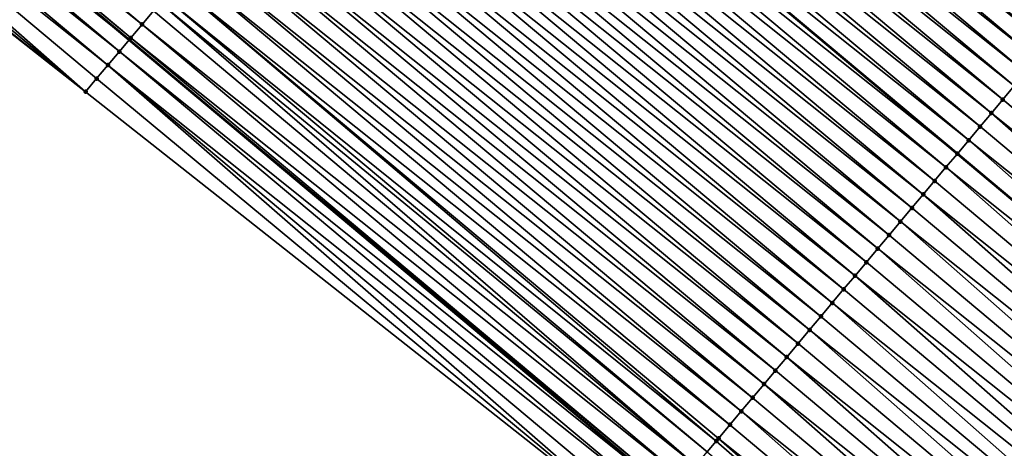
# Model space of a CAD drawing. Header units: feet. Extents: x 2007189 to 2022806, y 818621 to 837694.
# Tile 369 of 656: x 2016456 to 2016483, y 819360 to 819372. Entities that reach past the tile are written whole.
import ezdxf

# ---------------------------------------------------------------- set-up
doc = ezdxf.new("R2010")
doc.units = ezdxf.units.FT
doc.header["$MEASUREMENT"] = 0
for name, color, linetype, lineweight in [('EP_Travel Lane', 172, 'Continuous', 53), ('Road Shots', 141, 'Continuous', 100), ('Road X-Section', 40, 'Continuous', 13), ('STRIPING', 60, 'Continuous', 53)]:
    doc.layers.add(name, color=color, linetype=linetype, lineweight=lineweight)
doc.layers.add('I-77-MM17-21_SB-Surface-Border', color=7, linetype='Continuous')
doc.layers.add('I-77-MM17-21_SB-Surface-TIN', color=7, linetype='Continuous')

msp = doc.modelspace()

# ---------------------------------------------------------------- linework, layer by layer
at = {"layer": 'EP_Travel Lane'}
msp.add_polyline3d([(2016183.202506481, 819603.6958262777, 265.0733781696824), (2016198.532178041, 819590.8528946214, 265.3209503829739), (2016213.861730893, 819578.010062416, 265.5803117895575), (2016229.191185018, 819565.1673129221, 265.8494773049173), (2016244.475745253, 819552.3482420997, 266.109085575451), (2016259.723848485, 819539.4088464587, 266.3687006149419), (2016275.026740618, 819526.4409849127, 266.6317051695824), (2016290.321655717, 819513.5564593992, 266.8704071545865), (2016305.616230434, 819500.6722206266, 267.1444673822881), (2016320.911125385, 819487.787712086, 267.3852626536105), (2016336.205997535, 819474.9032227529, 267.6284244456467), (2016351.500970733, 819462.0186482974, 267.8610853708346), (2016366.795694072, 819449.1342843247, 268.119710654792), (2016382.090362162, 819436.2499668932, 268.384071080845), (2016397.385141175, 819423.36555602, 268.6369120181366), (2016412.679787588, 819410.4812568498, 268.9035286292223), (2016427.977844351, 819397.6047015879, 269.161421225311), (2016443.300191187, 819384.7528080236, 269.3954837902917), (2016458.622623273, 819371.9008429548, 269.6206614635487), (2016473.944835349, 819359.0490624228, 269.8687680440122), (2016489.266939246, 819346.1973726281, 270.128160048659), (2016504.589087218, 819333.3456458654, 270.3829531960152)], dxfattribs=at)
at = {"layer": 'I-77-MM17-21_SB-Surface-Border', "color": 3, "linetype": 'Continuous', "lineweight": -3}
msp.add_polyline3d([(2016504.315146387, 819333.0189122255, 270.3760323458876), (2016488.99301617, 819345.8706340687, 270.1199002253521), (2016473.097372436, 819358.0378913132, 269.8274183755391), (2016457.396885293, 819370.4383548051, 269.5624527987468), (2016441.672799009, 819382.8112668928, 269.3274584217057), (2016426.79828295, 819396.1974727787, 269.1138127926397), (2016412.169920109, 819409.8727367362, 268.8853118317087), (2016395.360763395, 819420.9494025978, 268.5602324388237), (2016380.304748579, 819434.1189575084, 268.3252186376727), (2016364.656033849, 819446.5807198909, 268.0479512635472), (2016350.114952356, 819460.364253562, 267.801350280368), (2016335.247964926, 819473.7593316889, 267.5690900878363), (2016320.019028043, 819486.7226995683, 267.3377626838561), (2016303.152086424, 819497.730594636, 267.0205578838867), (2016290.260975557, 819513.4840252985, 266.8675688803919), (2016274.061169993, 819525.2883479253, 266.5848943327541), (2016259.111439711, 819538.6864703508, 266.3334746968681), (2016244.398538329, 819552.257178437, 266.1049946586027), (2016226.980209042, 819562.5331212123, 265.7212940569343), (2016211.883923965, 819575.6538988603, 265.4767556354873), (2016197.786978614, 819589.9652309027, 265.2864947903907), (2016181.556114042, 819601.7345447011, 264.9904818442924)], dxfattribs=at)
at = {"layer": 'I-77-MM17-21_SB-Surface-TIN', "color": 128, "linetype": 'Continuous', "lineweight": -3}
for points in [[(2016458.991109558, 819372.3404860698, 269.6373412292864), (2016443.668697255, 819385.1924445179, 269.4106131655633), (2016443.347504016, 819384.8092540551, 269.3974623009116)], [(2016458.991109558, 819372.3404860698, 269.6373412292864), (2016459.312296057, 819372.7236821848, 269.6511944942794), (2016443.668697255, 819385.1924445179, 269.4106131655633)], [(2016484.913809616, 819372.1330488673, 270.2030826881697), (2016469.591493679, 819384.9849264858, 269.9663074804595), (2016469.270271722, 819384.6017601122, 269.9561508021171)], [(2016484.913809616, 819372.1330488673, 270.2030826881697), (2016485.235036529, 819372.5162110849, 270.2127230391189), (2016469.591493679, 819384.9849264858, 269.9663074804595)], [(2016443.026313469, 819384.4260613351, 269.3840308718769), (2016458.622623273, 819371.9008429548, 269.6206614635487), (2016443.300191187, 819384.7528080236, 269.3954837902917)], [(2016458.669929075, 819371.9572849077, 269.6228606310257), (2016443.347504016, 819384.8092540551, 269.3974623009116), (2016443.300191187, 819384.7528080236, 269.3954837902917)], [(2016458.669929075, 819371.9572849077, 269.6228606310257), (2016443.300191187, 819384.7528080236, 269.3954837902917), (2016458.622623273, 819371.9008429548, 269.6206614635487)], [(2016458.669929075, 819371.9572849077, 269.6228606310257), (2016458.991109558, 819372.3404860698, 269.6373412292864), (2016443.347504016, 819384.8092540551, 269.3974623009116)], [(2016458.348752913, 819371.5740801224, 269.6079296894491), (2016443.026313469, 819384.4260613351, 269.3840308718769), (2016442.705122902, 819384.0428686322, 269.3706015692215)], [(2016458.348752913, 819371.5740801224, 269.6079296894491), (2016458.622623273, 819371.9008429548, 269.6206614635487), (2016443.026313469, 819384.4260613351, 269.3840308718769)], [(2016484.592585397, 819371.7498843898, 270.1931614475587), (2016469.270271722, 819384.6017601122, 269.9561508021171), (2016468.949053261, 819384.218590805, 269.945629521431)], [(2016484.592585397, 819371.7498843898, 270.1931614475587), (2016484.913809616, 819372.1330488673, 270.2030826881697), (2016469.270271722, 819384.6017601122, 269.9561508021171)], [(2016484.271365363, 819371.3667164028, 270.1828040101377), (2016468.949053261, 819384.218590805, 269.945629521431), (2016468.627834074, 819383.8354221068, 269.9351839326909)], [(2016484.271365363, 819371.3667164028, 270.1828040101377), (2016484.592585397, 819371.7498843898, 270.1931614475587), (2016468.949053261, 819384.218590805, 269.945629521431)], [(2016458.027578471, 819371.1908738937, 269.5928193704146), (2016442.705122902, 819384.0428686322, 269.3706015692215), (2016442.383934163, 819383.659674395, 269.3569815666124)], [(2016458.027578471, 819371.1908738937, 269.5928193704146), (2016458.348752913, 819371.5740801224, 269.6079296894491), (2016442.705122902, 819384.0428686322, 269.3706015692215)], [(2016483.950144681, 819370.9835489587, 270.1725140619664), (2016468.627834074, 819383.8354221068, 269.9351839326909), (2016468.30661097, 819383.4522566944, 269.9251467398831)], [(2016483.950144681, 819370.9835489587, 270.1725140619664), (2016484.271365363, 819371.3667164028, 270.1828040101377), (2016468.627834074, 819383.8354221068, 269.9351839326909)], [(2016457.396885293, 819370.4383548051, 269.5624527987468), (2016442.383934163, 819383.659674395, 269.3569815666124), (2016442.062744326, 819383.27648108, 269.343476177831)], [(2016457.396885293, 819370.4383548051, 269.5624527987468), (2016457.706406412, 819370.8076656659, 269.5774605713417), (2016442.383934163, 819383.659674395, 269.3569815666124)], [(2016457.706406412, 819370.8076656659, 269.5774605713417), (2016458.027578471, 819371.1908738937, 269.5928193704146), (2016442.383934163, 819383.659674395, 269.3569815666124)], [(2016457.396885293, 819370.4383548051, 269.5624527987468), (2016442.062744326, 819383.27648108, 269.343476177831), (2016441.741551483, 819382.893290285, 269.3302840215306)], [(2016483.628921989, 819370.600383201, 270.1624337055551), (2016468.30661097, 819383.4522566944, 269.9251467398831), (2016467.985385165, 819383.0690935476, 269.9153911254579)], [(2016483.628921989, 819370.600383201, 270.1624337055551), (2016483.950144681, 819370.9835489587, 270.1725140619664), (2016468.30661097, 819383.4522566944, 269.9251467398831)], [(2016483.307695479, 819370.2172206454, 270.1527513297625), (2016467.985385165, 819383.0690935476, 269.9153911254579), (2016467.664162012, 819382.6859281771, 269.9053591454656)], [(2016483.307695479, 819370.2172206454, 270.1527513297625), (2016483.628921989, 819370.600383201, 270.1624337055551), (2016467.985385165, 819383.0690935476, 269.9153911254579)], [(2016457.396885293, 819370.4383548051, 269.5624527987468), (2016441.741551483, 819382.893290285, 269.3302840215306), (2016441.672799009, 819382.8112668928, 269.3274584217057)], [(2016482.986471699, 819369.8340557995, 270.1427843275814), (2016467.664162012, 819382.6859281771, 269.9053591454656), (2016467.342943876, 819382.3027585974, 269.8948039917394)], [(2016482.986471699, 819369.8340557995, 270.1427843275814), (2016483.307695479, 819370.2172206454, 270.1527513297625), (2016467.664162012, 819382.6859281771, 269.9053591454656)], [(2016482.665253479, 819369.4508862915, 270.1322378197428), (2016467.342943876, 819382.3027585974, 269.8948039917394), (2016467.021741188, 819381.9195760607, 269.8826383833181)], [(2016482.665253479, 819369.4508862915, 270.1322378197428), (2016482.986471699, 819369.8340557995, 270.1427843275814), (2016467.342943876, 819382.3027585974, 269.8948039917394)], [(2016482.34403895, 819369.0677136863, 270.1213063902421), (2016467.021741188, 819381.9195760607, 269.8826383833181), (2016466.700540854, 819381.5363912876, 269.8702138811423)], [(2016482.34403895, 819369.0677136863, 270.1213063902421), (2016482.665253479, 819369.4508862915, 270.1322378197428), (2016467.021741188, 819381.9195760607, 269.8826383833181)], [(2016466.379342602, 819381.1532052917, 269.857599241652), (2016482.022817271, 819368.6845468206, 270.1111071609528), (2016466.700540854, 819381.5363912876, 269.8702138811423)], [(2016482.34403895, 819369.0677136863, 270.1213063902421), (2016466.700540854, 819381.5363912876, 269.8702138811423), (2016482.022817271, 819368.6845468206, 270.1111071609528)], [(2016481.701589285, 819368.3013857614, 270.1015919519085), (2016466.379342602, 819381.1532052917, 269.857599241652), (2016466.058135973, 819380.770026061, 269.8458445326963)], [(2016481.701589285, 819368.3013857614, 270.1015919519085), (2016482.022817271, 819368.6845468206, 270.1111071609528), (2016466.379342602, 819381.1532052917, 269.857599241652)], [(2016481.380350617, 819367.918233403, 270.0931770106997), (2016466.058135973, 819380.770026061, 269.8458445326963), (2016465.73690449, 819380.3868676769, 269.8366808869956)], [(2016481.380350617, 819367.918233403, 270.0931770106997), (2016481.701589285, 819368.3013857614, 270.1015919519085), (2016466.058135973, 819380.770026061, 269.8458445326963)], [(2016481.059106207, 819367.5350858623, 270.0853608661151), (2016465.73690449, 819380.3868676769, 269.8366808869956), (2016465.415663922, 819380.0037169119, 269.8284642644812)], [(2016481.059106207, 819367.5350858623, 270.0853608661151), (2016481.380350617, 819367.918233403, 270.0931770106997), (2016465.73690449, 819380.3868676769, 269.8366808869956)], [(2016480.737860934, 819367.1519390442, 270.0776345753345), (2016465.415663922, 819380.0037169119, 269.8284642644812), (2016465.094418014, 819379.6205706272, 269.8208044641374)], [(2016480.737860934, 819367.1519390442, 270.0776345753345), (2016481.059106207, 819367.5350858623, 270.0853608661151), (2016465.415663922, 819380.0037169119, 269.8284642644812)], [(2016480.416616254, 819366.7687917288, 270.0698464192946), (2016465.094418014, 819379.6205706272, 269.8208044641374), (2016464.773180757, 819379.237417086, 269.8122427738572)], [(2016480.416616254, 819366.7687917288, 270.0698464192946), (2016480.737860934, 819367.1519390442, 270.0776345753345), (2016465.094418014, 819379.6205706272, 269.8208044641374)], [(2016480.095373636, 819366.3856426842, 270.0618433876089), (2016464.773180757, 819379.237417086, 269.8122427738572), (2016464.45194415, 819378.8542629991, 269.8036132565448)], [(2016480.095373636, 819366.3856426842, 270.0618433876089), (2016480.416616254, 819366.7687917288, 270.0698464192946), (2016464.773180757, 819379.237417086, 269.8122427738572)], [(2016479.774132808, 819366.0024921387, 270.0536537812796), (2016464.45194415, 819378.8542629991, 269.8036132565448), (2016464.130706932, 819378.4711094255, 269.7950475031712)], [(2016479.774132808, 819366.0024921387, 270.0536537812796), (2016480.095373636, 819366.3856426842, 270.0618433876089), (2016464.45194415, 819378.8542629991, 269.8036132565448)], [(2016479.452890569, 819365.6193427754, 270.0456111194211), (2016464.130706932, 819378.4711094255, 269.7950475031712), (2016463.809473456, 819378.0879527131, 269.7860916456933)], [(2016479.452890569, 819365.6193427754, 270.0456111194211), (2016479.774132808, 819366.0024921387, 270.0536537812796), (2016464.130706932, 819378.4711094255, 269.7950475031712)], [(2016479.131649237, 819365.2361926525, 270.0374740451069), (2016463.809473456, 819378.0879527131, 269.7860916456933), (2016463.488244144, 819377.7047925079, 269.7767016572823)], [(2016479.131649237, 819365.2361926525, 270.0374740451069), (2016479.452890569, 819365.6193427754, 270.0456111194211), (2016463.809473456, 819378.0879527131, 269.7860916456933)], [(2016478.810409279, 819364.8530413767, 270.0291936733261), (2016463.488244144, 819377.7047925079, 269.7767016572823), (2016463.167015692, 819377.3216315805, 269.7672219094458)], [(2016478.810409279, 819364.8530413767, 270.0291936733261), (2016479.131649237, 819365.2361926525, 270.0374740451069), (2016463.488244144, 819377.7047925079, 269.7767016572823)], [(2016478.489170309, 819364.4698892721, 270.0208102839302), (2016463.167015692, 819377.3216315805, 269.7672219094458), (2016462.845789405, 819376.9384688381, 269.757516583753)], [(2016478.489170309, 819364.4698892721, 270.0208102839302), (2016478.810409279, 819364.8530413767, 270.0291936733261), (2016463.167015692, 819377.3216315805, 269.7672219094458)], [(2016478.167934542, 819364.0867344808, 270.0120929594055), (2016462.845789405, 819376.9384688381, 269.757516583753), (2016462.524555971, 819376.5553120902, 269.7485562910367)], [(2016478.167934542, 819364.0867344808, 270.0120929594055), (2016478.489170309, 819364.4698892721, 270.0208102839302), (2016462.845789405, 819376.9384688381, 269.757516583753)], [(2016477.846699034, 819363.703579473, 270.0033487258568), (2016462.524555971, 819376.5553120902, 269.7485562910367), (2016462.203319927, 819376.1721575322, 269.7398682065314)], [(2016477.846699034, 819363.703579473, 270.0033487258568), (2016478.167934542, 819364.0867344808, 270.0120929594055), (2016462.524555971, 819376.5553120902, 269.7485562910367)], [(2016477.525465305, 819363.3204229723, 269.9944189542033), (2016462.203319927, 819376.1721575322, 269.7398682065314), (2016461.882083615, 819375.7890031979, 269.7312079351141)], [(2016477.525465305, 819363.3204229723, 269.9944189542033), (2016477.846699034, 819363.703579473, 270.0033487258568), (2016462.203319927, 819376.1721575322, 269.7398682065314)], [(2016477.204234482, 819362.9372640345, 269.9851862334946), (2016461.882083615, 819375.7890031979, 269.7312079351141), (2016461.560846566, 819375.4058494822, 269.7226245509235)], [(2016477.204234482, 819362.9372640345, 269.9851862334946), (2016477.525465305, 819363.3204229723, 269.9944189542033), (2016461.882083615, 819375.7890031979, 269.7312079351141)], [(2016476.883004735, 819362.5541041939, 269.9758413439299), (2016461.560846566, 819375.4058494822, 269.7226245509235), (2016461.239609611, 819375.0226956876, 269.7140313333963)], [(2016476.883004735, 819362.5541041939, 269.9758413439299), (2016476.885313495, 819362.5568580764, 269.9759093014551), (2016461.560846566, 819375.4058494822, 269.7226245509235)], [(2016476.885313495, 819362.5568580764, 269.9759093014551), (2016477.204234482, 819362.9372640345, 269.9851862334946), (2016461.560846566, 819375.4058494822, 269.7226245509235)], [(2016476.561777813, 819362.1709419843, 269.9662019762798), (2016461.239609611, 819375.0226956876, 269.7140313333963), (2016460.918376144, 819374.6395389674, 269.7050745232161)], [(2016476.561777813, 819362.1709419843, 269.9662019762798), (2016476.883004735, 819362.5541041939, 269.9758413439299), (2016461.239609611, 819375.0226956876, 269.7140313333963)], [(2016476.240554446, 819361.7877767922, 269.956191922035), (2016460.918376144, 819374.6395389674, 269.7050745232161), (2016460.597143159, 819374.2563818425, 269.6960673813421)], [(2016476.240554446, 819361.7877767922, 269.956191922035), (2016476.561777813, 819362.1709419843, 269.9662019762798), (2016460.918376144, 819374.6395389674, 269.7050745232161)], [(2016475.91933302, 819361.4046099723, 269.9459795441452), (2016460.597143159, 819374.2563818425, 269.6960673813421), (2016460.275916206, 819373.8732196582, 269.6864314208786)], [(2016475.91933302, 819361.4046099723, 269.9459795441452), (2016476.240554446, 819361.7877767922, 269.956191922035), (2016460.597143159, 819374.2563818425, 269.6960673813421)], [(2016475.598122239, 819361.0214342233, 269.9346573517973), (2016460.275916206, 819373.8732196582, 269.6864314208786), (2016459.954698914, 819373.4900493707, 269.6757882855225)], [(2016475.598122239, 819361.0214342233, 269.9346573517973), (2016475.91933302, 819361.4046099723, 269.9459795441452), (2016460.275916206, 819373.8732196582, 269.6864314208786)], [(2016475.212474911, 819360.5613802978, 269.9204923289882), (2016459.954698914, 819373.4900493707, 269.6757882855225), (2016459.633491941, 819373.1068704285, 269.6640694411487)], [(2016475.212474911, 819360.5613802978, 269.9204923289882), (2016475.276915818, 819360.6382548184, 269.9228807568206), (2016459.954698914, 819373.4900493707, 269.6757882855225)], [(2016475.276915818, 819360.6382548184, 269.9228807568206), (2016475.598122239, 819361.0214342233, 269.9346573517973), (2016459.954698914, 819373.4900493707, 269.6757882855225)], [(2016474.955711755, 819360.2550734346, 269.9108582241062), (2016459.633491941, 819373.1068704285, 269.6640694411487), (2016459.506444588, 819372.955305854, 269.6591581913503)], [(2016474.955711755, 819360.2550734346, 269.9108582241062), (2016475.212474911, 819360.5613802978, 269.9204923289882), (2016459.633491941, 819373.1068704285, 269.6640694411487)], [(2016474.634512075, 819359.8718883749, 269.8983787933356), (2016459.312296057, 819372.7236821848, 269.6511944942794), (2016458.991109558, 819372.3404860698, 269.6373412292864)], [(2016474.634512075, 819359.8718883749, 269.8983787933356), (2016459.506444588, 819372.955305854, 269.6591581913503), (2016459.312296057, 819372.7236821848, 269.6511944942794)], [(2016474.634512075, 819359.8718883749, 269.8983787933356), (2016474.955711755, 819360.2550734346, 269.9108582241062), (2016459.506444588, 819372.955305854, 269.6591581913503)], [(2016474.313319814, 819359.4886970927, 269.8851259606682), (2016458.991109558, 819372.3404860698, 269.6373412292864), (2016458.669929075, 819371.9572849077, 269.6228606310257)], [(2016474.313319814, 819359.4886970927, 269.8851259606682), (2016474.634512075, 819359.8718883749, 269.8983787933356), (2016458.991109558, 819372.3404860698, 269.6373412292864)], [(2016458.348752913, 819371.5740801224, 269.6079296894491), (2016473.944835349, 819359.0490624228, 269.8687680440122), (2016458.622623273, 819371.9008429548, 269.6206614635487)], [(2016473.992136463, 819359.1054983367, 269.8709441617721), (2016458.669929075, 819371.9572849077, 269.6228606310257), (2016458.622623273, 819371.9008429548, 269.6206614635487)], [(2016473.992136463, 819359.1054983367, 269.8709441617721), (2016458.622623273, 819371.9008429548, 269.6206614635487), (2016473.944835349, 819359.0490624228, 269.8687680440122)], [(2016473.992136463, 819359.1054983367, 269.8709441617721), (2016474.313319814, 819359.4886970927, 269.8851259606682), (2016458.669929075, 819371.9572849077, 269.6228606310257)], [(2016473.670958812, 819358.7222947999, 269.8561681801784), (2016458.348752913, 819371.5740801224, 269.6079296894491), (2016458.027578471, 819371.1908738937, 269.5928193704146)], [(2016473.670958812, 819358.7222947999, 269.8561681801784), (2016473.944835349, 819359.0490624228, 269.8687680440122), (2016458.348752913, 819371.5740801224, 269.6079296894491)], [(2016473.097372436, 819358.0378913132, 269.8274183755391), (2016458.027578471, 819371.1908738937, 269.5928193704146), (2016457.706406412, 819370.8076656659, 269.5774605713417)], [(2016473.097372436, 819358.0378913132, 269.8274183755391), (2016473.349789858, 819358.3390839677, 269.8404854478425), (2016458.027578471, 819371.1908738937, 269.5928193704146)], [(2016473.349789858, 819358.3390839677, 269.8404854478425), (2016473.670958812, 819358.7222947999, 269.8561681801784), (2016458.027578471, 819371.1908738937, 269.5928193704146)], [(2016473.097372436, 819358.0378913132, 269.8274183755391), (2016457.706406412, 819370.8076656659, 269.5774605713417), (2016457.396885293, 819370.4383548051, 269.5624527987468)], [(2016498.630076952, 819357.3652880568, 270.382690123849), (2016483.628921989, 819370.600383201, 270.1624337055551), (2016483.307695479, 819370.2172206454, 270.1527513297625)], [(2016498.630076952, 819357.3652880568, 270.382690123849), (2016483.307695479, 819370.2172206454, 270.1527513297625), (2016482.986471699, 819369.8340557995, 270.1427843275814)], [(2016497.987674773, 819356.5989203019, 270.3580253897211), (2016482.986471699, 819369.8340557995, 270.1427843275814), (2016482.665253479, 819369.4508862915, 270.1322378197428)], [(2016497.987674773, 819356.5989203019, 270.3580253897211), (2016498.630076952, 819357.3652880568, 270.382690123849), (2016482.986471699, 819369.8340557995, 270.1427843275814)], [(2016497.987674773, 819356.5989203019, 270.3580253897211), (2016482.665253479, 819369.4508862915, 270.1322378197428), (2016482.34403895, 819369.0677136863, 270.1213063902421)], [(2016482.34403895, 819369.0677136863, 270.1213063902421), (2016482.022817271, 819368.6845468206, 270.1111071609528), (2016497.345251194, 819355.8325702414, 270.3355785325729)], [(2016497.987674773, 819356.5989203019, 270.3580253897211), (2016482.34403895, 819369.0677136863, 270.1213063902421), (2016497.345251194, 819355.8325702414, 270.3355785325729)], [(2016481.701589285, 819368.3013857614, 270.1015919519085), (2016497.345251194, 819355.8325702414, 270.3355785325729), (2016482.022817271, 819368.6845468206, 270.1111071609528)], [(2016496.702746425, 819355.0662887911, 270.3216221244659), (2016481.701589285, 819368.3013857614, 270.1015919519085), (2016481.380350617, 819367.918233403, 270.0931770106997)], [(2016496.702746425, 819355.0662887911, 270.3216221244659), (2016497.345251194, 819355.8325702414, 270.3355785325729), (2016481.701589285, 819368.3013857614, 270.1015919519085)], [(2016496.702746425, 819355.0662887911, 270.3216221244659), (2016481.380350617, 819367.918233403, 270.0931770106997), (2016481.059106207, 819367.5350858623, 270.0853608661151)], [(2016496.060215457, 819354.3000290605, 270.3103839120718), (2016481.059106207, 819367.5350858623, 270.0853608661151), (2016480.737860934, 819367.1519390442, 270.0776345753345)], [(2016496.060215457, 819354.3000290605, 270.3103839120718), (2016496.702746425, 819355.0662887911, 270.3216221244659), (2016481.059106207, 819367.5350858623, 270.0853608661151)], [(2016496.060215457, 819354.3000290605, 270.3103839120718), (2016480.737860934, 819367.1519390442, 270.0776345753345), (2016480.416616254, 819366.7687917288, 270.0698464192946)], [(2016495.417741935, 819353.5337211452, 270.2931567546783), (2016480.416616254, 819366.7687917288, 270.0698464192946), (2016480.095373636, 819366.3856426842, 270.0618433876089)], [(2016495.417741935, 819353.5337211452, 270.2931567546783), (2016496.060215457, 819354.3000290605, 270.3103839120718), (2016480.416616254, 819366.7687917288, 270.0698464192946)], [(2016495.417741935, 819353.5337211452, 270.2931567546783), (2016480.095373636, 819366.3856426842, 270.0618433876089), (2016479.774132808, 819366.0024921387, 270.0536537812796)], [(2016494.775249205, 819352.7674293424, 270.2779322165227), (2016479.774132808, 819366.0024921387, 270.0536537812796), (2016479.452890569, 819365.6193427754, 270.0456111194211)], [(2016494.775249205, 819352.7674293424, 270.2779322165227), (2016495.417741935, 819353.5337211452, 270.2931567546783), (2016479.774132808, 819366.0024921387, 270.0536537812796)], [(2016494.775249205, 819352.7674293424, 270.2779322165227), (2016479.452890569, 819365.6193427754, 270.0456111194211), (2016479.131649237, 819365.2361926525, 270.0374740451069)], [(2016494.132771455, 819352.0011249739, 270.2611458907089), (2016479.131649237, 819365.2361926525, 270.0374740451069), (2016478.810409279, 819364.8530413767, 270.0291936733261)], [(2016494.132771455, 819352.0011249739, 270.2611458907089), (2016494.775249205, 819352.7674293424, 270.2779322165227), (2016479.131649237, 819365.2361926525, 270.0374740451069)], [(2016494.132771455, 819352.0011249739, 270.2611458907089), (2016478.810409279, 819364.8530413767, 270.0291936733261), (2016478.489170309, 819364.4698892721, 270.0208102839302)], [(2016493.490285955, 819351.2348271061, 270.24516756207), (2016478.489170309, 819364.4698892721, 270.0208102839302), (2016478.167934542, 819364.0867344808, 270.0120929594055)], [(2016493.490285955, 819351.2348271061, 270.24516756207), (2016494.132771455, 819352.0011249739, 270.2611458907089), (2016478.489170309, 819364.4698892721, 270.0208102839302)], [(2016493.490285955, 819351.2348271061, 270.24516756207), (2016478.167934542, 819364.0867344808, 270.0120929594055), (2016477.846699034, 819363.703579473, 270.0033487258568)], [(2016492.847807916, 819350.4685229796, 270.2284113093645), (2016477.846699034, 819363.703579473, 270.0033487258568), (2016477.525465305, 819363.3204229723, 269.9944189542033)], [(2016492.847807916, 819350.4685229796, 270.2284113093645), (2016493.490285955, 819351.2348271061, 270.24516756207), (2016477.846699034, 819363.703579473, 270.0033487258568)], [(2016492.847807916, 819350.4685229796, 270.2284113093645), (2016477.525465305, 819363.3204229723, 269.9944189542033), (2016477.204234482, 819362.9372640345, 269.9851862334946)], [(2016492.205334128, 819349.7022152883, 270.2112119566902), (2016477.204234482, 819362.9372640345, 269.9851862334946), (2016476.885313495, 819362.5568580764, 269.9759093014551)], [(2016492.205334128, 819349.7022152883, 270.2112119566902), (2016492.847807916, 819350.4685229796, 270.2284113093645), (2016477.204234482, 819362.9372640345, 269.9851862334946)], [(2016492.205334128, 819349.7022152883, 270.2112119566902), (2016476.883004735, 819362.5541041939, 269.9758413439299), (2016476.561777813, 819362.1709419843, 269.9662019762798)], [(2016492.205334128, 819349.7022152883, 270.2112119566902), (2016476.885313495, 819362.5568580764, 269.9759093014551), (2016476.883004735, 819362.5541041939, 269.9758413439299)], [(2016491.562863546, 819348.9359049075, 270.1936783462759), (2016476.561777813, 819362.1709419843, 269.9662019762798), (2016476.240554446, 819361.7877767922, 269.956191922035)], [(2016491.562863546, 819348.9359049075, 270.1936783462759), (2016492.205334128, 819349.7022152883, 270.2112119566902), (2016476.561777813, 819362.1709419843, 269.9662019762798)], [(2016491.562863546, 819348.9359049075, 270.1936783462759), (2016476.240554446, 819361.7877767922, 269.956191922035), (2016475.91933302, 819361.4046099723, 269.9459795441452)], [(2016490.920390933, 819348.169596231, 270.1763565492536), (2016475.91933302, 819361.4046099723, 269.9459795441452), (2016475.598122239, 819361.0214342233, 269.9346573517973)], [(2016490.920390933, 819348.169596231, 270.1763565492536), (2016491.562863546, 819348.9359049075, 270.1936783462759), (2016475.91933302, 819361.4046099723, 269.9459795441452)], [(2016490.920390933, 819348.169596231, 270.1763565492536), (2016475.598122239, 819361.0214342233, 269.9346573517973), (2016475.276915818, 819360.6382548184, 269.9228807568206)], [(2016490.277926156, 819347.4032809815, 270.1582178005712), (2016475.212474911, 819360.5613802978, 269.9204923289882), (2016474.955711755, 819360.2550734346, 269.9108582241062)], [(2016490.277926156, 819347.4032809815, 270.1582178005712), (2016475.276915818, 819360.6382548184, 269.9228807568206), (2016475.212474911, 819360.5613802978, 269.9204923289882)], [(2016490.277926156, 819347.4032809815, 270.1582178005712), (2016490.920390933, 819348.169596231, 270.1763565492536), (2016475.276915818, 819360.6382548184, 269.9228807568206)]]:
    msp.add_3dface(points, dxfattribs=at)
at = {"layer": 'Road Shots', "lineweight": 100}
for p in [(2016458.991109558, 819372.3404860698, 269.6373412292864), (2016458.669929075, 819371.9572849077, 269.6228606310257), (2016458.348752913, 819371.5740801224, 269.6079296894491), (2016458.027578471, 819371.1908738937, 269.5928193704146), (2016457.706406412, 819370.8076656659, 269.5774605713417), (2016457.396885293, 819370.4383548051, 269.5624527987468), (2016483.307695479, 819370.2172206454, 270.1527513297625), (2016482.986471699, 819369.8340557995, 270.1427843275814), (2016482.665253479, 819369.4508862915, 270.1322378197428), (2016482.34403895, 819369.0677136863, 270.1213063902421), (2016482.022817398, 819368.6845469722, 270.1111071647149), (2016481.701589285, 819368.3013857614, 270.1015919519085), (2016481.380350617, 819367.918233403, 270.0931770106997), (2016481.059106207, 819367.5350858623, 270.0853608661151), (2016480.737860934, 819367.1519390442, 270.0776345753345), (2016480.416616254, 819366.7687917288, 270.0698464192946), (2016480.095373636, 819366.3856426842, 270.0618433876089), (2016479.774132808, 819366.0024921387, 270.0536537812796), (2016479.452890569, 819365.6193427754, 270.0456111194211), (2016479.131649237, 819365.2361926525, 270.0374740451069), (2016478.810409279, 819364.8530413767, 270.0291936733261), (2016478.489170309, 819364.4698892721, 270.0208102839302), (2016478.167934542, 819364.0867344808, 270.0120929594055), (2016477.846699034, 819363.703579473, 270.0033487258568), (2016477.525465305, 819363.3204229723, 269.9944189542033), (2016477.204234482, 819362.9372640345, 269.9851862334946), (2016476.883004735, 819362.5541041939, 269.9758413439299), (2016476.885313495, 819362.5568580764, 269.9759093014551), (2016476.561777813, 819362.1709419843, 269.9662019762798), (2016476.240554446, 819361.7877767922, 269.956191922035), (2016475.91933302, 819361.4046099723, 269.9459795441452), (2016475.598122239, 819361.0214342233, 269.9346573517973), (2016475.212474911, 819360.5613802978, 269.9204923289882), (2016475.276915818, 819360.6382548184, 269.9228807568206)]:
    msp.add_point(p, dxfattribs=at)
at = {"layer": 'Road X-Section', "extrusion": (0.7661092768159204, -0.6425884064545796, 0.01251862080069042), "elevation": 1018312.14832963, "flags": 128}
msp.add_lwpolyline([(1923657.158776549, -12478.75580781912), (1923656.658776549, -12478.74704437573), (1923656.421959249, -12478.74621060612), (1923656.158776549, -12478.74676548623), (1923655.65877655, -12478.75110327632), (1923655.235006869, -12478.75797753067), (1923655.158776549, -12478.75947493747), (1923654.658776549, -12478.77050723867), (1923654.158776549, -12478.78213888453), (1923653.658776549, -12478.79327937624), (1923653.158776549, -12478.80374990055), (1923652.658776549, -12478.81349618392), (1923652.158776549, -12478.8224972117), (1923651.658776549, -12478.83075650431), (1923651.158776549, -12478.83891291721), (1923650.658776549, -12478.84741116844), (1923650.15877655, -12478.85625786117), (1923649.658776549, -12478.8654790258), (1923649.158776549, -12478.87519137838), (1923648.658776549, -12478.88534885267), (1923648.158776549, -12478.89587095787), (1923647.658776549, -12478.90631736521), (1923647.158776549, -12478.9163553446), (1923646.658776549, -12478.92611172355), (1923646.158776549, -12478.93614448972), (1923645.658776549, -12478.94670047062), (1923645.158776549, -12478.95886703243), (1923644.65877655, -12478.97129250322), (1923644.15877655, -12478.98390813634), (1923643.658776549, -12478.99566376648), (1923643.158776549, -12479.00482813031), (1923642.658776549, -12479.01304539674), (1923642.158776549, -12479.02070579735), (1923641.658776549, -12479.02926815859), (1923641.158776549, -12479.03789835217), (1923640.658776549, -12479.04646477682), (1923640.158776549, -12479.05542133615), (1923639.658776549, -12479.06481206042), (1923639.158776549, -12479.07429255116), (1923638.658776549, -12479.08399863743), (1923638.158776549, -12479.09295963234), (1923637.658776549, -12479.10164839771), (1923637.158776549, -12479.1103093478), (1923636.658776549, -12479.11889340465), (1923636.158776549, -12479.12748729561), (1923635.658776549, -12479.1364448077), (1923635.15877655, -12479.14545265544), (1923634.658776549, -12479.15508937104), (1923634.158776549, -12479.16573334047), (1923633.658776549, -12479.17745310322), (1923633.461006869, -12479.1823647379), (1923633.158776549, -12479.19032905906), (1923632.658776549, -12479.2041834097), (1923632.158776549, -12479.21866514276), (1923631.658776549, -12479.23359725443), (1923631.15877655, -12479.24870875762), (1923630.658776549, -12479.26406876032), (1923630.17691163, -12479.27907770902)], dxfattribs=at)
at = {"layer": 'Road X-Section', "extrusion": (0.7661092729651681, -0.6425884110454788, 0.01251862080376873), "elevation": 1018332.136803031, "flags": 128}
msp.add_lwpolyline([(1923656.664879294, -12478.7684956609), (1923656.164879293, -12478.76311507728), (1923656.139234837, -12478.76305428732), (1923655.664879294, -12478.76533716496), (1923655.164879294, -12478.77153157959), (1923654.664879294, -12478.78019095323), (1923654.164879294, -12478.79003599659), (1923653.664879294, -12478.80058478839), (1923653.164879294, -12478.81099346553), (1923652.664879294, -12478.8210079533), (1923652.164879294, -12478.83051263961), (1923651.664879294, -12478.83999171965), (1923651.164879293, -12478.84981995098), (1923650.664879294, -12478.85974025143), (1923650.164879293, -12478.86946810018), (1923649.664879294, -12478.87900737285), (1923649.164879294, -12478.88864847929), (1923648.664879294, -12478.8985704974), (1923648.164879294, -12478.9089287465), (1923647.664879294, -12478.91921950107), (1923647.164879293, -12478.92930064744), (1923646.664879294, -12478.93898378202), (1923646.164879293, -12478.94895156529), (1923645.664879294, -12478.95949889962), (1923645.164879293, -12478.97043118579), (1923644.664879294, -12478.9806312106), (1923644.164879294, -12478.99014716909), (1923643.664879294, -12478.99856276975), (1923643.164879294, -12479.00637952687), (1923642.664879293, -12479.01410642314), (1923642.164879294, -12479.02189518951), (1923641.664879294, -12479.02989884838), (1923641.164879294, -12479.0380890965), (1923640.664879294, -12479.04613238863), (1923640.164879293, -12479.05427010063), (1923639.664879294, -12479.06255112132), (1923639.164879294, -12479.0709351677), (1923638.664879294, -12479.07965317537), (1923638.164879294, -12479.08839809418), (1923637.664879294, -12479.09732856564), (1923637.164879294, -12479.10656200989), (1923636.668472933, -12479.11583966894), (1923636.664879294, -12479.11590763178), (1923636.164879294, -12479.12554775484), (1923635.664879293, -12479.13555859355), (1923635.164879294, -12479.14577177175), (1923634.664879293, -12479.15709485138), (1923634.164879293, -12479.16887236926), (1923634.06456817, -12479.17126098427), (1923633.664879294, -12479.18089584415), (1923633.164879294, -12479.1933762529), (1923632.664879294, -12479.20663012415), (1923632.164879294, -12479.22081303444), (1923631.664879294, -12479.23559017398), (1923631.164879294, -12479.25127413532), (1923630.771901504, -12479.26434223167)], dxfattribs=at)
at = {"layer": 'STRIPING'}
msp.add_polyline3d([(2016175.743511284, 819625.9110512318, 265.0394889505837), (2016191.055168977, 819613.0466149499, 265.2839307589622), (2016206.36676912, 819600.1822270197, 265.5340944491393), (2016221.678525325, 819587.3177079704, 265.7687419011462), (2016236.989827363, 819574.4535705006, 266.0485438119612), (2016252.303084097, 819561.5764934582, 266.3270582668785), (2016267.551178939, 819548.6371049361, 266.5875252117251), (2016282.804862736, 819535.7227952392, 266.8444757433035), (2016298.130026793, 819522.874596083, 267.0957226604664), (2016313.455183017, 819510.0264034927, 267.3477829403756), (2016328.780344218, 819497.1782067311, 267.59932602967), (2016344.105654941, 819484.3298846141, 267.8353655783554), (2016359.430928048, 819471.4815940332, 268.0753059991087), (2016374.756149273, 819458.6333469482, 268.3206250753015), (2016390.081314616, 819445.7851467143, 268.5717396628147), (2016405.406293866, 819432.9371024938, 268.8421491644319), (2016420.731313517, 819420.0890244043, 269.108369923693), (2016436.056137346, 819407.2399549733, 269.3728623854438), (2016451.378281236, 819394.3882216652, 269.6275708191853), (2016466.700540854, 819381.5363912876, 269.8702138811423), (2016482.022817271, 819368.6845468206, 270.1111071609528), (2016497.345251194, 819355.8325702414, 270.3355785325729), (2016512.667329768, 819342.980891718, 270.5970966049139)], dxfattribs=at)

doc.saveas('drawing.dxf')
